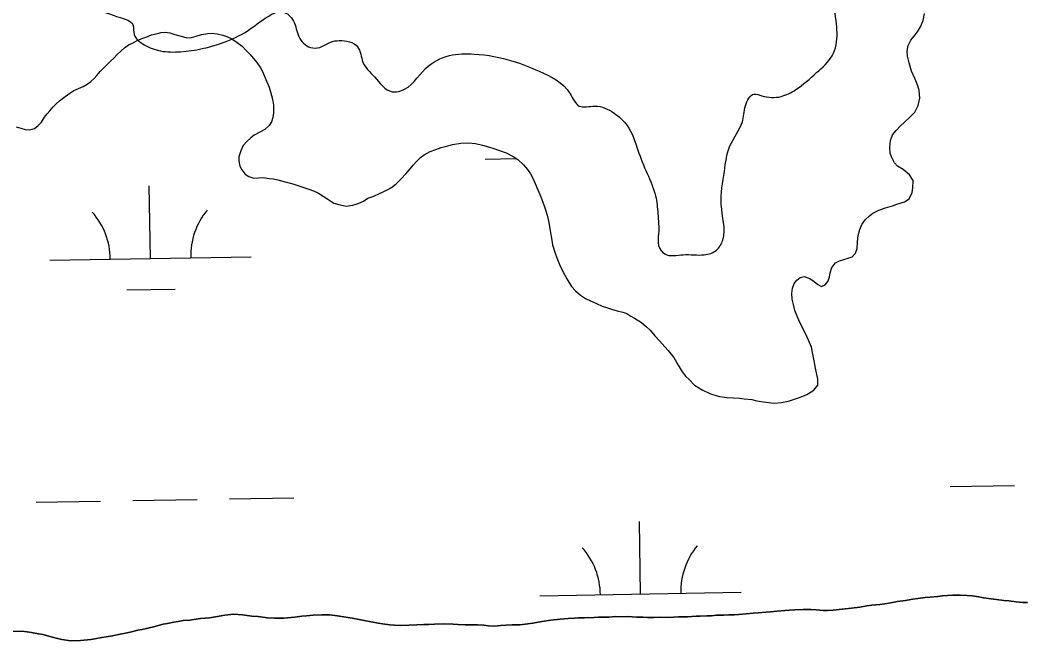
# Model space of a CAD drawing. Extents: x 3887375 to 3925618, y 296674 to 322633.
# Drawn here: x 3919001.7 to 3919500.7, y 315103.3 to 315411.6 of the extents above; entities that cross this region are included whole.
import ezdxf

# ---------------------------------------------------------------- set-up
doc = ezdxf.new("R2010")
doc.units = 0
for name, color, linetype in [('V-RIVR-EDGE', 7, 'Continuous'), ('V-TOPO-SHOR', 7, 'Continuous'), ('V-WETL-SWMP', 7, 'Continuous')]:
    doc.layers.add(name, color=color, linetype=linetype)

msp = doc.modelspace()

# ---------------------------------------------------------------- linework, layer by layer
at = {"layer": 'V-RIVR-EDGE'}
msp.add_spline([(3918543.76, 316040.89), (3918545.72, 316054.7), (3918548.79, 316056.99), (3918559.15, 316055.82), (3918564.9, 316050.81), (3918571.41, 316043.89), (3918576.01, 316044.26), (3918580.65, 316055.38), (3918584.11, 316058.44), (3918588.71, 316058.81), (3918594.1, 316062.64), (3918598.7, 316063.01), (3918601, 316058.78), (3918600.2, 316048.81), (3918594.78, 316029.63), (3918586.28, 316007.39), (3918585.87, 315996.26), (3918585.45, 315978.22), (3918590.39, 315959.02), (3918600.33, 315944.03), (3918616.42, 315932.47), (3918624.48, 315933.22), (3918633.31, 315934.35), (3918635.61, 315933.19), (3918635.6, 315926.28), (3918637.11, 315918.22), (3918641.33, 315916.67), (3918650.55, 315919.34), (3918655.95, 315930.84), (3918659.03, 315933.52), (3918663.25, 315932.36), (3918670.9, 315923.89), (3918682.02, 315918.11), (3918690.44, 315908.49), (3918694.23, 315891.6), (3918698, 315862.8), (3918698.36, 315851.67), (3918706.39, 315840.9), (3918717.12, 315835.12), (3918729.79, 315835.47), (3918740.54, 315839.28), (3918743.25, 315847.72), (3918743.26, 315851.94), (3918740.97, 315855.4), (3918733.68, 315858.11), (3918730.62, 315860.8), (3918729.86, 315865.02), (3918731.83, 315884.21), (3918734.18, 315905.31), (3918738.82, 315919.5), (3918747.69, 315933.3), (3918766.92, 315951.67), (3918783.45, 315963.53), (3918797.67, 315970.79), (3918802.67, 315974.61), (3918808.06, 315981.13), (3918814.21, 315983.8), (3918821.12, 315984.55), (3918827.64, 315984.53), (3918839.15, 315979.51), (3918845.27, 315972.21), (3918854.06, 315959.13), (3918860.56, 315948.76), (3918867.85, 315945.28), (3918875.52, 315945.26), (3918884.75, 315951), (3918897.83, 315964.78), (3918904, 315973.6), (3918908.24, 315982.8), (3918919.01, 315990.45), (3918926.69, 315993.5), (3918937.05, 315994.24), (3918943.96, 315991.92), (3918950.48, 315989.99), (3918957.77, 315990.35), (3918964.31, 315996.09), (3918974.7, 316007.58), (3918985.09, 316017.53), (3918988.93, 316019.44), (3918991.23, 316019.44), (3918997.37, 316018.65), (3919012.71, 316013.24), (3919032.27, 316005.52), (3919042.25, 316005.11), (3919051.83, 316000.86), (3919062.94, 315991.24), (3919071.73, 315975.48), (3919073.61, 315963.2), (3919072.42, 315944.01), (3919072.78, 315934.8), (3919073.52, 315925.97), (3919070.82, 315918.68), (3919060.79, 315899.52), (3919060.01, 315894.91), (3919059.99, 315886.47), (3919060.35, 315876.49), (3919059.56, 315866.9), (3919051.09, 315856.94), (3919041.47, 315847.37), (3919027.22, 315826.29), (3919016.06, 315815.19), (3919000.29, 315799.49), (3918992.58, 315787.61), (3918982.95, 315773.82), (3918976.4, 315764.62), (3918972.93, 315758.49), (3918969.82, 315742), (3918960.95, 315725.13), (3918943.62, 315699.46), (3918931.68, 315684.13), (3918923.21, 315673.41), (3918910.5, 315656.55), (3918904.35, 315649.66), (3918900.49, 315643.91), (3918900.48, 315637.77), (3918901.6, 315627.02), (3918898.51, 315618.97), (3918887.75, 315612.09), (3918871.62, 315606.75), (3918864.7, 315603.32), (3918860.46, 315596.8), (3918858.9, 315584.91), (3918858.88, 315576.85), (3918852.72, 315569.57), (3918840.8, 315560.01), (3918836.95, 315555.41), (3918836.55, 315549.27), (3918835.77, 315543.51), (3918830.76, 315538.54), (3918828.07, 315535.47), (3918821.54, 315535.11), (3918819.23, 315531.66), (3918815.76, 315525.14), (3918815.32, 315501.73), (3918814.9, 315487.53), (3918809.49, 315473.73), (3918802.94, 315463.76), (3918802.16, 315454.94), (3918799.84, 315449.95), (3918792.15, 315444.21), (3918781.76, 315434.26), (3918780.6, 315430.04), (3918780.2, 315423.9), (3918782.89, 315423.51), (3918792.49, 315425.41), (3918805.93, 315431.13), (3918813.63, 315438.79), (3918817.49, 315446.07), (3918820.56, 315447.6), (3918830.54, 315447.57), (3918835.52, 315444.49), (3918844.34, 315439.48), (3918849.71, 315440.23), (3918855.86, 315444.06), (3918865.48, 315452.48), (3918870.47, 315452.46), (3918874.68, 315449.38), (3918885.81, 315447.05), (3918894.25, 315446.65), (3918901.17, 315450.47), (3918905.02, 315458.14), (3918908.87, 315461.97), (3918912.71, 315461.96), (3918919.99, 315455.03), (3918929.96, 315454.62), (3918941.86, 315455.74), (3918950.71, 315461.86), (3918955.7, 315464.92), (3918961.08, 315465.67), (3918969.51, 315461.05), (3918978.32, 315454.5), (3918995.18, 315443.71), (3919007.06, 315436.77), (3919022.77, 315425.61), (3919038.11, 315417.89), (3919051.53, 315412.87), (3919057.66, 315409.4), (3919058.42, 315404.41), (3919063.39, 315399.41), (3919071.44, 315396.32), (3919081.42, 315395.91), (3919102.54, 315400.46), (3919114.46, 315406.19), (3919124.84, 315413.46), (3919132.13, 315415.74), (3919137.5, 315411.12), (3919140.16, 315403.44), (3919145.91, 315398.05), (3919150.51, 315398.04), (3919155.89, 315400.71), (3919160.12, 315401.47), (3919169.32, 315398.38), (3919171.99, 315390.69), (3919177.73, 315383.39), (3919186.54, 315376.07), (3919190.76, 315376.45), (3919203.07, 315387.55), (3919214.98, 315394.04), (3919227.27, 315394.78), (3919246.45, 315391.28), (3919259.49, 315386.26), (3919274.81, 315375.09), (3919279.4, 315368.93), (3919287.08, 315368.92), (3919296.67, 315365.44), (3919303.17, 315359.28), (3919308.52, 315346.99), (3919313.09, 315335.46), (3919317.29, 315324.32), (3919318.42, 315315.49), (3919318.78, 315305.51), (3919318.76, 315299.75), (3919321.82, 315295.52), (3919331.03, 315295.12), (3919341.4, 315295.09), (3919347.54, 315297.38), (3919350.63, 315302.36), (3919349.9, 315320.02), (3919351.48, 315336.52), (3919354.2, 315349.18), (3919360.37, 315361.06), (3919361.92, 315369.11), (3919366.16, 315374.86), (3919369.99, 315374.08), (3919379.59, 315373.68), (3919386.89, 315377.11), (3919397.27, 315385.53), (3919404.97, 315393.96), (3919406.9, 315399.32), (3919406.93, 315411.22), (3919404.29, 315428.88), (3919403.94, 315441.17), (3919402.42, 315450), (3919399.37, 315456.15), (3919393.62, 315462.3), (3919389.42, 315470.76), (3919387.53, 315479.59), (3919388.7, 315488.03), (3919395.24, 315496.46), (3919396.41, 315500.68), (3919396.8, 315506.43), (3919392.99, 315514.5), (3919388.42, 315531.02), (3919382.32, 315548.3), (3919382.72, 315554.06), (3919384.65, 315559.81), (3919391.58, 315567.47), (3919396.6, 315577.05), (3919397, 315585.11), (3919395.11, 315596.25), (3919388.99, 315605.47), (3919387.85, 315611.23), (3919388.25, 315617.37), (3919394.43, 315632.71), (3919395.23, 315644.61), (3919404.88, 315667.23), (3919409.92, 315689.48), (3919417.26, 315708.65), (3919417.67, 315716.32), (3919416.53, 315722.85), (3919412.34, 315735.53), (3919402.77, 315744.76), (3919400.09, 315750.53), (3919390.17, 315773.2), (3919384.44, 315783.96), (3919384.46, 315792.02), (3919388.74, 315813.5), (3919391.07, 315828.08), (3919391.89, 315845.73), (3919391.54, 315860.32), (3919390.42, 315874.52), (3919390.44, 315883.35), (3919393.16, 315895.24), (3919394.33, 315902.15), (3919394.73, 315908.29), (3919393.22, 315917.89), (3919393.61, 315924.03), (3919397.09, 315932.46), (3919403.24, 315937.05), (3919409.78, 315940.49), (3919414.4, 315949.69), (3919418.65, 315957.35), (3919435.57, 315972.28), (3919451.73, 315990.28), (3919461.72, 315993.33), (3919472.47, 315993.3), (3919493.94, 315986.34), (3919506.21, 315978.63), (3919517.32, 315970.16), (3919524.59, 315960.93), (3919526.49, 315956.32), (3919530.33, 315954.78), (3919539.51, 315942.09), (3919548.29, 315924.03), (3919552.86, 315908.28), (3919556.65, 315888.31), (3919557.78, 315882.55), (3919565.06, 315875.63), (3919568.44, 315846.45), (3919572.6, 315819.57), (3919575.61, 315796.15), (3919578.63, 315775.8), (3919577.06, 315760.84), (3919578.55, 315745.48), (3919583.82, 315703.63), (3919587.22, 315679.06), (3919591.73, 315642.2), (3919598.5, 315583.85), (3919601.1, 315548.53), (3919603.69, 315512.45), (3919604.43, 315500.16), (3919613.1, 315436.04), (3919614.98, 315421.45), (3919618.4, 315404.94), (3919622.17, 315380.75), (3919627.46, 315346.58), (3919631.96, 315302.82), (3919636.03, 315243.31), (3919637.49, 315212.61)], degree=3, dxfattribs=at)
at = {"layer": 'V-TOPO-SHOR'}
for points in [[(3919194.94, 315111.14), (3919198.78, 315111.36), (3919202.19, 315111.49), (3919204.55, 315111.51), (3919207.52, 315111.63), (3919211.8, 315111.77), (3919216.7, 315111.65), (3919219.15, 315111.5), (3919222.73, 315111.36), (3919226.49, 315111.32), (3919228.85, 315111.34), (3919232, 315111.12), (3919234.37, 315110.88), (3919237.34, 315110.74), (3919240.22, 315110.94), (3919242.93, 315111.15), (3919245.99, 315111.36), (3919249.92, 315111.4), (3919253.85, 315111.79), (3919256.38, 315112.17), (3919260.74, 315113.01), (3919265.28, 315113.58), (3919269.91, 315114.07), (3919271.92, 315114.27), (3919273.93, 315114.46), (3919276.99, 315114.67), (3919279.08, 315114.78), (3919281.97, 315114.81), (3919286.86, 315115.04), (3919288.96, 315115.07), (3919292.01, 315115.19), (3919294.11, 315115.21), (3919297.43, 315115.42), (3919300.84, 315115.37), (3919303.2, 315115.4), (3919305.65, 315115.25), (3919307.93, 315115.19), (3919311.16, 315115.14), (3919313.26, 315114.98), (3919316.23, 315114.93), (3919319.12, 315115.05), (3919323.75, 315115.01), (3919328.65, 315115.24), (3919333.1, 315115.38), (3919337.47, 315115.6), (3919339.48, 315115.71), (3919342.8, 315115.83), (3919345.07, 315115.86), (3919347.52, 315116.06), (3919351.19, 315116.19), (3919353.72, 315116.3), (3919356.26, 315116.33), (3919358.62, 315116.53), (3919362.2, 315116.84), (3919365.78, 315117.14), (3919368.22, 315117.25), (3919372.07, 315117.56), (3919374.42, 315117.84), (3919377.66, 315118.05), (3919381.41, 315118.45), (3919383.6, 315118.56), (3919386.48, 315118.77), (3919390.5, 315118.9), (3919394.43, 315118.94), (3919397.05, 315118.79), (3919400.64, 315118.48), (3919402.74, 315118.51), (3919405.54, 315118.54), (3919409.9, 315119.11), (3919414.53, 315119.68), (3919418.72, 315120.08), (3919422.21, 315120.82), (3919424.74, 315121.02), (3919428.58, 315121.5), (3919431.12, 315121.79), (3919434.95, 315122.45), (3919437.49, 315122.91), (3919441.33, 315123.48), (3919444.99, 315124.13), (3919447.44, 315124.33), (3919451.1, 315124.9), (3919453.63, 315125.1), (3919457.39, 315125.4), (3919459.75, 315125.69), (3919462.28, 315125.81), (3919464.9, 315126.1), (3919468.57, 315126.05), (3919472.07, 315125.91), (3919474.43, 315125.68), (3919477.85, 315125.28), (3919480.12, 315124.78), (3919483.98, 315124.3), (3919486.52, 315123.98), (3919490.28, 315123.41), (3919492.73, 315123.17), (3919496.41, 315122.78), (3919499.65, 315122.46), (3919502.01, 315122.4)], [(3918997.75, 315108.01), (3919002.38, 315108.15), (3919005.27, 315107.83), (3919007.37, 315107.59), (3919010.79, 315106.93), (3919013.06, 315106.52), (3919016.05, 315105.76), (3919019.64, 315104.75), (3919022.36, 315104.08), (3919026.83, 315103.35), (3919031.72, 315103.58), (3919036.78, 315104.07), (3919038.88, 315104.44), (3919042.28, 315105), (3919044.46, 315105.38), (3919047.6, 315105.93), (3919050.66, 315106.49), (3919054.93, 315107.33), (3919057.11, 315107.79), (3919060.25, 315108.61), (3919062.25, 315109.07), (3919065.22, 315109.71), (3919067.92, 315110.36), (3919072.72, 315111.63), (3919074.9, 315112), (3919078.12, 315112.65), (3919080.13, 315113.02), (3919082.75, 315113.4), (3919085.98, 315113.7), (3919087.99, 315113.99), (3919091.31, 315114.46), (3919093.66, 315114.66), (3919095.85, 315114.86), (3919098.82, 315115.24), (3919103.44, 315116.08), (3919107.72, 315116.56), (3919112.09, 315116.35), (3919116.82, 315115.7), (3919119.88, 315115.39), (3919124.61, 315114.83), (3919128.11, 315114.6), (3919132.74, 315114.65), (3919138.07, 315115.15), (3919141.65, 315115.62), (3919144, 315115.83), (3919147.24, 315116.12), (3919151.6, 315116.35), (3919155.28, 315116.21), (3919158.08, 315115.9), (3919160.35, 315115.66), (3919164.56, 315115.01), (3919166.57, 315114.59), (3919170.16, 315113.93), (3919172.53, 315113.43), (3919176.12, 315112.86), (3919179.54, 315112.2), (3919181.73, 315111.87), (3919185.32, 315111.39), (3919187.59, 315111.15), (3919190.57, 315110.92), (3919194.94, 315111.14)]]:
    msp.add_lwpolyline(points, dxfattribs=at)
at = {"layer": 'V-WETL-SWMP'}
for p, q in [((3919232.73, 315342.57), (3919248.11, 315342.83)), ((3919066.49, 315293.28), (3919065.87, 315329.27)), ((3919016.49, 315292.42), (3919116.48, 315294.13)), ((3919054.75, 315277.64), (3919078.75, 315278.05)), ((3919463.55, 315180), (3919495.55, 315180.55)), ((3919009.71, 315172.21), (3919041.71, 315172.76)), ((3919057.7, 315173.04), (3919089.7, 315173.58)), ((3919105.7, 315173.86), (3919137.69, 315174.41)), ((3919309.85, 315126.61), (3919309.24, 315162.61)), ((3919259.86, 315125.76), (3919359.85, 315127.47))]:
    msp.add_line(p, q, dxfattribs=at)
for points in [[(3919445.99, 315365.83), (3919447.61, 315369.16), (3919448.53, 315372.93), (3919448.14, 315376.68), (3919447.5, 315379.04), (3919446.25, 315382.26), (3919444.37, 315386.34), (3919443.18, 315390.35), (3919442.36, 315393.75), (3919442.16, 315396.19), (3919442.74, 315399), (3919444.02, 315401.72), (3919445.57, 315403.48), (3919447.38, 315405.78), (3919448.84, 315408.24), (3919450.21, 315411.4), (3919450.78, 315414.9)], [(3919026.35, 315375.35), (3919028.43, 315376.69), (3919030.78, 315377.59), (3919032.96, 315378.57), (3919035.04, 315379.82), (3919036.77, 315381.15), (3919038.5, 315382.65), (3919039.89, 315384.15), (3919041.52, 315386.09), (3919043.08, 315387.68), (3919044.55, 315389.19), (3919046.62, 315391.22), (3919048.18, 315392.72), (3919049.74, 315394.31), (3919051.9, 315396.43), (3919053.63, 315397.85), (3919055.62, 315399.27), (3919057.54, 315400.25), (3919059.79, 315401.5), (3919062.58, 315402.58), (3919064.67, 315403.39), (3919067.02, 315404.29), (3919069.28, 315404.75), (3919071.72, 315405.39), (3919073.73, 315405.59), (3919076, 315405.35), (3919078.55, 315404.42), (3919081.62, 315403.58), (3919084.51, 315402.82), (3919086.78, 315403.02), (3919089.13, 315403.66), (3919091.83, 315404.39), (3919094.97, 315404.95), (3919097.07, 315405.06), (3919099.6, 315404.82), (3919102.41, 315404.16), (3919104.43, 315403.48), (3919106.8, 315402.37), (3919109.53, 315400.56), (3919111.91, 315398.67), (3919113.85, 315396.68), (3919115.97, 315394.52), (3919117.48, 315392.79), (3919119.34, 315390.54), (3919121.03, 315387.85), (3919122.01, 315386.02), (3919123.71, 315382.19), (3919125.33, 315378.28)], [(3918999.8, 315358.63), (3919002.08, 315357.96), (3919004.18, 315357.37), (3919006.63, 315357.13), (3919008.89, 315357.86), (3919010.71, 315359.36), (3919012.35, 315360.96), (3919013.9, 315363.42), (3919015.1, 315365.09), (3919016.49, 315366.59), (3919018.12, 315368.53), (3919019.59, 315370.04), (3919021.33, 315371.54), (3919024.1, 315373.76), (3919026.35, 315375.35)], [(3919125.33, 315378.28), (3919126.14, 315376.02), (3919127.05, 315372.44), (3919127.52, 315369.3), (3919127.48, 315365.54), (3919127.15, 315363.27), (3919126.48, 315361.08), (3919125.45, 315359.32), (3919123.2, 315357.28), (3919120.77, 315355.95), (3919117.99, 315354.43), (3919116.25, 315353.19), (3919114.26, 315351.42), (3919112.45, 315349.3), (3919111.26, 315346.67), (3919110.41, 315343.77), (3919110.26, 315341.67), (3919110.82, 315339.06), (3919111.8, 315337.23), (3919113.48, 315335.16), (3919115.33, 315333.95), (3919117.78, 315333.19), (3919120.06, 315333.22), (3919122.59, 315333.42), (3919125.39, 315333.02), (3919127.49, 315332.78), (3919129.68, 315332.36), (3919133.36, 315331.36), (3919137.13, 315330.35), (3919140.11, 315329.33), (3919142.56, 315328.57), (3919145.02, 315327.73), (3919147.39, 315326.88), (3919149.85, 315325.68), (3919152.23, 315324.22), (3919154.51, 315322.76), (3919157.59, 315320.79), (3919160.66, 315319.86), (3919163.64, 315319.28), (3919166.87, 315319.75), (3919169.57, 315320.57), (3919172.26, 315321.74), (3919174.43, 315323.16), (3919177.3, 315324.24), (3919180.17, 315325.49), (3919182.09, 315326.3), (3919184, 315327.28), (3919186.17, 315328.44), (3919188.42, 315330.39), (3919190.75, 315332.69), (3919193.26, 315335.25), (3919195.42, 315337.72), (3919196.88, 315339.57), (3919198.79, 315341.52), (3919200.6, 315343.37), (3919202.42, 315344.79), (3919205.29, 315346.3), (3919208.16, 315347.39), (3919210.77, 315348.29), (3919214.17, 315349.2), (3919216.43, 315349.84), (3919220.62, 315350.49), (3919224.37, 315350.71), (3919227.87, 315350.4), (3919231.29, 315349.56), (3919234.27, 315348.72), (3919236.46, 315348.05), (3919239.79, 315346.95), (3919243.13, 315345.76), (3919246.56, 315343.88), (3919248.85, 315342.33), (3919251.67, 315339.74), (3919253.71, 315337.4), (3919255.22, 315335.23), (3919256.11, 315333.41), (3919257.54, 315330.45), (3919258.8, 315327.32), (3919260.23, 315323.93), (3919261.77, 315319.84), (3919262.4, 315317.92), (3919263.4, 315314.7), (3919264.22, 315311.13), (3919265.06, 315305.98), (3919265.53, 315303.36), (3919266.18, 315299.96), (3919267.45, 315295.87), (3919268.17, 315293.52), (3919269.52, 315290.3), (3919271.04, 315287.17), (3919273.18, 315283.09), (3919275.58, 315279.36), (3919277.53, 315277.2), (3919280, 315275.04), (3919282.55, 315273.32), (3919285.01, 315272.21), (3919288, 315270.84), (3919290.72, 315269.65), (3919293.35, 315268.72), (3919295.46, 315268.04), (3919298.17, 315267.29), (3919301.06, 315266.53)], [(3919301.06, 315266.53), (3919303, 315265.85), (3919304.93, 315264.56), (3919306.78, 315263.54), (3919310.3, 315261.48), (3919312.85, 315259.23), (3919314.53, 315257.59), (3919316.92, 315254.91), (3919319.22, 315252.31), (3919321.88, 315249.37), (3919323.56, 315247.55), (3919326.3, 315244.09), (3919328.53, 315240.27), (3919330.49, 315236.97), (3919332.26, 315234.72), (3919333.76, 315233.25), (3919336.68, 315230.4), (3919340.38, 315228.08), (3919344.59, 315226.03), (3919348.98, 315224.77), (3919352.83, 315224.2), (3919355.98, 315223.97), (3919358.95, 315223.83), (3919361.22, 315223.59), (3919365.07, 315223.2), (3919367.61, 315222.61), (3919372.08, 315221.87), (3919376.27, 315221.48), (3919379.77, 315221.7), (3919383.26, 315222.43), (3919386.3, 315223.34), (3919388.74, 315224.16), (3919392.48, 315225.68), (3919395.87, 315227.9), (3919397.85, 315230.37), (3919397.9, 315233.35), (3919397.17, 315236.4), (3919396.71, 315238.84), (3919395.97, 315242.5), (3919395.41, 315245.73), (3919394.76, 315249.13), (3919393.23, 315252.69), (3919391.53, 315256.26), (3919389.75, 315259.82), (3919388.49, 315262.69), (3919387.6, 315264.6), (3919386.52, 315267.47), (3919385.79, 315270.35), (3919385.14, 315273.05), (3919384.94, 315275.93), (3919385.26, 315278.56), (3919386.11, 315280.84), (3919387.4, 315282.51), (3919389.13, 315283.76), (3919391.14, 315284.3), (3919393.94, 315283.37), (3919396.06, 315281.82), (3919397.91, 315280.36), (3919399.67, 315279.33), (3919401.58, 315280.14), (3919402.79, 315281.81), (3919403.64, 315283.92), (3919403.96, 315286.1), (3919404.81, 315288.82), (3919406.71, 315291.03), (3919408.7, 315292.1), (3919410.71, 315292.73), (3919412.88, 315293.37), (3919414.89, 315294.09), (3919416.61, 315295.86), (3919417.37, 315298.22), (3919417.6, 315301.46), (3919417.83, 315304.61), (3919418.75, 315307.68), (3919419.78, 315310.14), (3919421.41, 315312.51), (3919423.57, 315314.46), (3919425.22, 315315.7), (3919428.17, 315317.3), (3919431.48, 315318.48), (3919434.88, 315319.39), (3919437.14, 315320.2), (3919440.89, 315321.38), (3919443.23, 315322.89), (3919444.68, 315326.05), (3919445.09, 315328.33), (3919445.14, 315331.91), (3919443.36, 315334.86), (3919440.27, 315337.36), (3919437.46, 315339.17), (3919435.96, 315340.72), (3919434.44, 315343.68), (3919433.72, 315345.59), (3919433.6, 315348.56), (3919433.91, 315351.89), (3919434.93, 315354.6), (3919436.74, 315356.72), (3919438.98, 315359.11), (3919440.89, 315360.96), (3919443.66, 315363.53), (3919445.99, 315365.83)], [(3919502.01, 315122.4), (3919499.65, 315122.46), (3919496.41, 315122.77), (3919492.73, 315123.17), (3919490.28, 315123.41), (3919486.52, 315123.98), (3919483.98, 315124.3), (3919480.12, 315124.78), (3919477.85, 315125.28), (3919474.43, 315125.68), (3919472.07, 315125.91), (3919468.57, 315126.05), (3919464.9, 315126.1), (3919462.28, 315125.81), (3919459.75, 315125.69), (3919457.39, 315125.4), (3919453.63, 315125.1), (3919451.1, 315124.9), (3919447.44, 315124.33), (3919444.99, 315124.13), (3919441.33, 315123.48), (3919437.48, 315122.91), (3919434.96, 315122.45), (3919431.12, 315121.79), (3919428.58, 315121.5), (3919424.74, 315121.02), (3919422.21, 315120.82), (3919418.72, 315120.08), (3919414.53, 315119.68), (3919409.9, 315119.11), (3919405.54, 315118.54), (3919402.74, 315118.51), (3919400.64, 315118.48), (3919397.06, 315118.79), (3919394.43, 315118.94), (3919390.5, 315118.9), (3919386.48, 315118.76), (3919383.6, 315118.56), (3919381.41, 315118.45), (3919377.66, 315118.05), (3919374.42, 315117.84), (3919372.07, 315117.56), (3919368.22, 315117.25), (3919365.78, 315117.14), (3919362.2, 315116.84), (3919358.62, 315116.53), (3919356.26, 315116.33), (3919353.72, 315116.3), (3919351.19, 315116.19), (3919347.52, 315116.06), (3919345.07, 315115.86), (3919342.8, 315115.83), (3919339.48, 315115.71), (3919337.47, 315115.6), (3919333.1, 315115.38), (3919328.64, 315115.24), (3919323.75, 315115.01), (3919319.12, 315115.05), (3919316.23, 315114.93), (3919313.26, 315114.98), (3919311.16, 315115.14), (3919307.93, 315115.19), (3919305.65, 315115.25), (3919303.2, 315115.4), (3919300.84, 315115.37), (3919297.43, 315115.42), (3919294.11, 315115.21), (3919292.02, 315115.19), (3919288.96, 315115.07), (3919286.86, 315115.04), (3919281.97, 315114.81), (3919279.08, 315114.78), (3919276.98, 315114.67), (3919273.93, 315114.46), (3919271.92, 315114.27), (3919269.91, 315114.07), (3919265.28, 315113.58), (3919260.74, 315113.01), (3919256.38, 315112.17), (3919253.85, 315111.79), (3919249.92, 315111.4), (3919245.99, 315111.36), (3919242.93, 315111.15), (3919240.22, 315110.94)], [(3919240.22, 315110.94), (3919237.34, 315110.74), (3919234.37, 315110.88), (3919232, 315111.12), (3919228.85, 315111.34), (3919226.49, 315111.32), (3919222.73, 315111.36), (3919219.15, 315111.5), (3919216.7, 315111.65), (3919211.8, 315111.77), (3919207.52, 315111.63), (3919204.55, 315111.51), (3919202.19, 315111.49), (3919198.78, 315111.36), (3919194.94, 315111.14), (3919190.57, 315110.92), (3919187.59, 315111.15), (3919185.32, 315111.39), (3919181.73, 315111.87), (3919179.54, 315112.2), (3919176.12, 315112.86), (3919172.53, 315113.43), (3919170.17, 315113.93), (3919166.57, 315114.59), (3919164.56, 315115.01), (3919160.35, 315115.66), (3919158.08, 315115.9), (3919155.28, 315116.21), (3919151.6, 315116.35), (3919147.24, 315116.12), (3919144.01, 315115.83), (3919141.65, 315115.63), (3919138.07, 315115.15), (3919132.74, 315114.65), (3919128.11, 315114.6), (3919124.61, 315114.83), (3919119.88, 315115.39), (3919116.82, 315115.7), (3919112.09, 315116.35), (3919107.72, 315116.56), (3919103.44, 315116.08), (3919098.82, 315115.24), (3919095.85, 315114.86), (3919093.66, 315114.66), (3919091.31, 315114.46), (3919087.99, 315113.99), (3919085.98, 315113.7), (3919082.75, 315113.4), (3919080.13, 315113.03), (3919078.13, 315112.65), (3919074.9, 315112.01), (3919072.72, 315111.63), (3919067.92, 315110.35), (3919065.22, 315109.71), (3919062.25, 315109.07), (3919060.25, 315108.61), (3919057.11, 315107.79), (3919054.93, 315107.33), (3919050.66, 315106.49), (3919047.6, 315105.93), (3919044.46, 315105.38), (3919042.28, 315105), (3919038.88, 315104.44), (3919036.78, 315104.07), (3919031.72, 315103.57), (3919026.83, 315103.35), (3919022.36, 315104.08), (3919019.64, 315104.75), (3919016.05, 315105.76), (3919013.06, 315106.52), (3919010.79, 315106.93), (3919007.37, 315107.59), (3919005.27, 315107.83), (3919002.38, 315108.15), (3918997.75, 315108.01)]]:
    msp.add_lwpolyline(points, dxfattribs=at)
for centre, start, end in [((3919011.24, 315292.8), 0.2115, 41.7552), ((3919121.71, 315294.7), 140.2115, 181.7552), ((3919365.08, 315128.04), 140.2115, 181.7552), ((3919254.61, 315126.14), 0.2115, 41.7552)]:
    msp.add_arc(centre, 35.25, start, end, dxfattribs=at)

doc.saveas('drawing.dxf')
